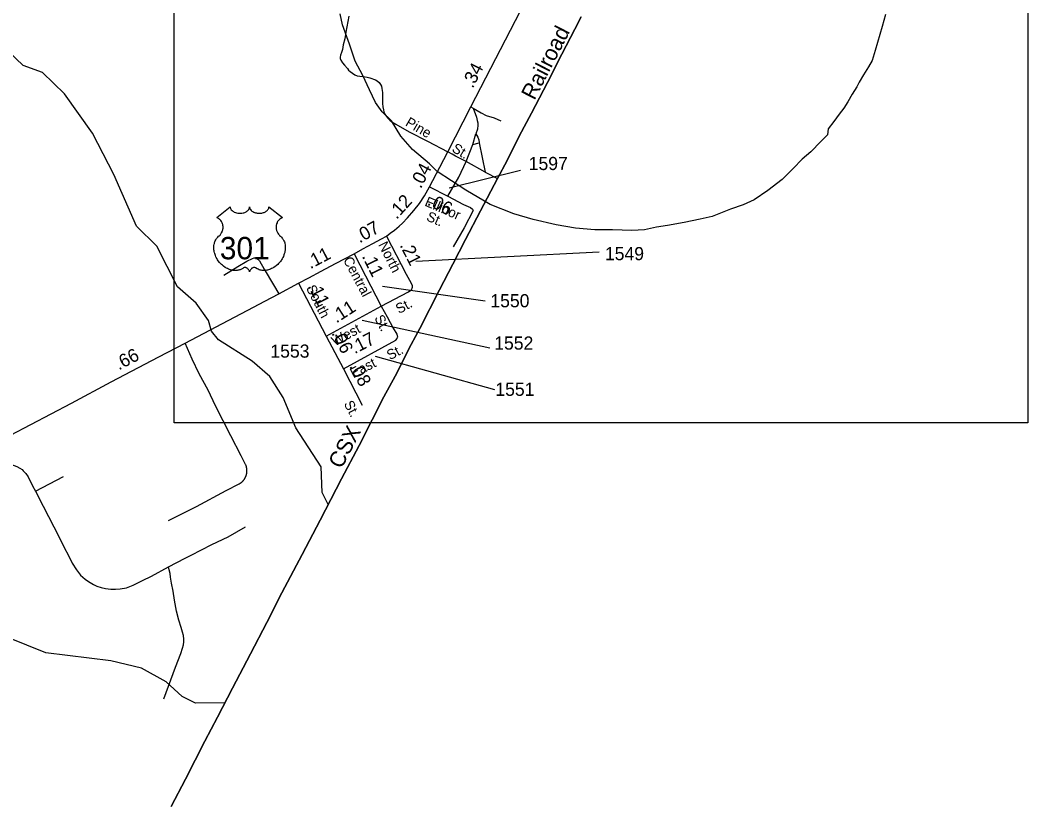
# Model space of a CAD drawing. Extents: x 2220236 to 2384410, y 720751 to 894131.
# Drawn here: x 2374613 to 2384199, y 851685 to 859133 of the extents above; entities that cross this region are included whole.
import ezdxf

# ---------------------------------------------------------------- set-up
doc = ezdxf.new("R2010")
doc.units = 0
doc.layers.add('Default', color=7, linetype='Continuous')

msp = doc.modelspace()

# ---------------------------------------------------------------- linework, layer by layer
at = {"layer": 'Default'}
for p, q in [((2378900.5, 858308.5), (2378921.6, 858296.4)), ((2378918.1, 857950.2), (2378946.9, 858050.7)), ((2378854.2, 857788.1), (2378918.1, 857950.2)), ((2378918.1, 857950.2), (2378980, 857965.2)), ((2378980, 857965.2), (2379037.4, 857688.1)), ((2379037.4, 857688.1), (2378854.2, 857788.1)), ((2378693.5, 857536.9), (2379371.5, 857704.2)), ((2379037.4, 857688.1), (2379154.2, 857627.2)), ((2378376.5, 856841.3), (2380120, 856929.3)), ((2377259.9, 856629.2), (2377524.2, 856127)), ((2378059.5, 856603.5), (2379036.9, 856462.6)), ((2377524.2, 856127), (2378048.3, 856412.4)), ((2377865.8, 856277.7), (2379081, 856013.6)), ((2377524.2, 856127), (2377687.3, 855814.8)), ((2376088.3, 856037.4), (2376088.3, 856037.5)), ((2377989.1, 855934.3), (2379125, 855617.3)), ((2377687.3, 855814.8), (2377867.8, 855470.3)), ((2374758.7, 854651), (2375025.4, 854791.9))]:
    msp.add_line(p, q, dxfattribs=at)
for points in [[(2376078.8, 865791), (2384198.8, 865791), (2384198.8, 855302.5), (2376078.8, 855302.5), (2376078.8, 865791)], [(2378507.3, 857548.4), (2378604.6, 857735.7), (2378681.1, 857879.5), (2378900.5, 858308.5), (2379421.2, 859313)], [(2382844.2, 859187), (2382813.2, 859073), (2382745.8, 858843.7), (2382717.5, 858747.9), (2382682.5, 858690.2), (2382636, 858612.8), (2382595.2, 858542.5), (2382571.2, 858497.5), (2382527.8, 858428.6), (2382485.5, 858357.5), (2382447.5, 858295.6), (2382403.8, 858237.9), (2382354.8, 858167.6), (2382298.2, 858098.6), (2382294.2, 858042.1), (2382230, 857977.9), (2382133.8, 857881.6), (2382053.5, 857809.4), (2381965.2, 857721.2), (2381861, 857616.9), (2381724.5, 857512.6), (2381596.2, 857424.3), (2381491.8, 857376.1), (2381371.5, 857336), (2381195, 857263.8), (2381082.8, 857239.8), (2380930.2, 857207.6), (2380769.8, 857178.8), (2380665.5, 857162.7), (2380553, 857138.6), (2380432.8, 857130.6), (2380248.2, 857138.6), (2380079.8, 857138.6), (2379895.2, 857154.7), (2379710.5, 857186.8), (2379494, 857234.9), (2379309.5, 857291.1), (2379084.8, 857379.4), (2378852, 857515.8), (2378579.2, 857692.2), (2378507, 857764.5), (2378346.5, 857900.9), (2378234.2, 858029.2), (2378146, 858173.7), (2378057.8, 858261.9), (2377993.5, 858350.2), (2377937.2, 858470.6), (2377873.2, 858606.9), (2377801, 858743.4), (2377744.8, 858903.8), (2377680.5, 859088.4), (2377656.5, 859192.7)], [(2382844.2, 859187), (2382813.2, 859073), (2382745.8, 858843.7), (2382717.5, 858747.9), (2382682.5, 858690.2), (2382636, 858612.8), (2382595.2, 858542.5), (2382571.2, 858497.5), (2382527.8, 858428.6), (2382485.5, 858357.5), (2382447.5, 858295.6), (2382403.8, 858237.9), (2382354.8, 858167.6), (2382298.2, 858098.6), (2382294.2, 858042.1), (2382230, 857977.9), (2382133.8, 857881.6), (2382053.5, 857809.4), (2381965.2, 857721.2), (2381861, 857616.9), (2381724.5, 857512.6), (2381596.2, 857424.3), (2381491.8, 857376.1), (2381371.5, 857336), (2381195, 857263.8), (2381082.8, 857239.8), (2380930.2, 857207.6), (2380769.8, 857178.8), (2380665.5, 857162.7), (2380553, 857138.6), (2380432.8, 857130.6), (2380248.2, 857138.6), (2380079.8, 857138.6), (2379895.2, 857154.7), (2379710.5, 857186.8), (2379494, 857234.9), (2379309.5, 857291.1), (2379084.8, 857379.4), (2378852, 857515.8), (2378579.2, 857692.2), (2378507, 857764.5), (2378346.5, 857900.9), (2378234.2, 858029.2), (2378146, 858173.7), (2378057.8, 858261.9), (2377993.5, 858350.2), (2377937.2, 858470.6), (2377873.2, 858606.9), (2377801, 858743.4), (2377744.8, 858903.8), (2377680.5, 859088.4), (2377656.5, 859192.7)], [(2376049, 851650), (2376184.8, 851911.3), (2376369.9, 852271.4), (2376489.5, 852499.4), (2376632.9, 852775.9), (2376805.7, 853104.7), (2376958.6, 853400.2), (2377103.8, 853684.2), (2377296.6, 854050), (2377466.5, 854375.9), (2377670.7, 854770.2), (2377836.8, 855086.6), (2377962.1, 855329.8), (2378073.2, 855549.3), (2378179.6, 855745), (2378332.4, 856046.2), (2378414.1, 856200.1), (2378603, 856565.9), (2378730.2, 856811.1), (2378848.9, 857045.7), (2378993.2, 857319.4), (2379153.7, 857626.3), (2379244.8, 857799.2), (2379359.7, 858028.2), (2379477.4, 858248.6), (2379630.3, 858540.3), (2379765.1, 858810.1), (2379889.5, 859048.6), (2379950.3, 859164.5)], [(2379950.3, 859164.5), (2379889.5, 859048.6), (2379765.1, 858810.1), (2379630.3, 858540.3), (2379477.4, 858248.6), (2379359.7, 858028.2), (2379244.8, 857799.2), (2379153.7, 857626.3), (2378993.2, 857319.4), (2378848.9, 857045.7), (2378730.2, 856811.1), (2378603, 856565.9), (2378414.1, 856200.1), (2378332.4, 856046.2), (2378179.6, 855745), (2378073.2, 855549.3), (2377962.1, 855329.8), (2377836.8, 855086.6), (2377670.7, 854770.2), (2377466.5, 854375.9), (2377296.6, 854050), (2377103.8, 853684.2), (2376958.6, 853400.2), (2376805.7, 853104.7), (2376632.9, 852775.9), (2376489.5, 852499.4), (2376369.9, 852271.4), (2376184.8, 851911.3), (2376049, 851650)], [(2377739, 859172.7), (2377710.8, 859018.2), (2377702.7, 858956.5), (2377686.6, 858898.7), (2377678.6, 858854.4), (2377669.2, 858824.9), (2377661.1, 858800.7), (2377657.1, 858781.9), (2377657.1, 858767.1), (2377662.5, 858752.3), (2377679.9, 858728.2), (2377698.7, 858704), (2377725.6, 858673.1), (2377735.6, 858657.7), (2377751.1, 858644.9), (2377774, 858629.8), (2377797.5, 858613), (2377820.2, 858603.9), (2377844.3, 858599.9), (2377878.5, 858597.9), (2377913.4, 858589.8), (2377938.9, 858583.1), (2377992, 858566.3), (2378008.7, 858556.3), (2378027.5, 858538.8), (2378042.3, 858521.4), (2378049, 858506.6), (2378054.4, 858482.4), (2378061.1, 858444.8), (2378061.1, 858401.8), (2378061.1, 858340.1), (2378063.8, 858307.8), (2378067.8, 858281), (2378073.1, 858259.5), (2378081.2, 858238), (2378097.3, 858216.5), (2378112.1, 858199.1), (2378128.2, 858180.3), (2378149.6, 858165.5), (2378185.9, 858142.7), (2378312, 858070.1), (2378487.8, 857980.2), (2378681.1, 857879.5)], [(2377543.4, 854524.8), (2377485.8, 854639), (2377475, 854881.5), (2377235.9, 855252.5), (2377115.9, 855543), (2376988, 855741.3), (2376819.8, 855888.6), (2376501, 856092.3), (2376432.9, 856174.8), (2376405.8, 856275.5), (2376286.9, 856441.3), (2376111, 856594.8), (2375913.9, 856984), (2375719.9, 857173), (2375504.8, 857663.2), (2375300, 858058.5), (2375035.9, 858431.8), (2374824.9, 858636.5), (2374640.9, 858701.2), (2374286.8, 859037.9)], [(2378921.6, 858296.4), (2378998.3, 858251.3), (2379046.5, 858226), (2379120.8, 858205), (2379185.1, 858173.9)], [(2378921.6, 858296.4), (2378952.8, 858208.8), (2378959.3, 858176.8), (2378965.5, 858156.9), (2378965.7, 858132.9), (2378962.3, 858094.9), (2378946.9, 858050.7)], [(2378946.9, 858050.7), (2378967.4, 858018.9), (2378977.5, 857995.1), (2378980, 857965.2)], [(2378854.2, 857788.1), (2378754.9, 857839.2), (2378721.3, 857858), (2378681.1, 857879.5)], [(2378681.7, 857457.1), (2378787.1, 857639.1), (2378854.2, 857788.1)], [(2378096.6, 857077.1), (2378133.4, 857106.9), (2378173.5, 857134.6), (2378218.2, 857171.7), (2378249.9, 857200.2), (2378297.7, 857252.7), (2378359.4, 857320.6), (2378411.8, 857388.5), (2378459.6, 857461), (2378507.3, 857548.4)], [(2378507.3, 857548.4), (2378681.7, 857457.1), (2378831.1, 857378.6)], [(2378831.1, 857378.6), (2378897.1, 857349), (2378917.3, 857335.6), (2378921.3, 857320.8), (2378836.7, 857155.6), (2378730.7, 856977)], [(2377789.3, 856909.2), (2377871.2, 856957.2), (2377966.9, 857006.5), (2378050.1, 857052.8), (2378096.6, 857077.1)], [(2378096.6, 857077.1), (2378284.5, 856715.9), (2378315.4, 856658.1), (2378340.9, 856612.4), (2378342.7, 856585.5)], [(2377259.9, 856629.2), (2377358.5, 856681.7), (2377476.4, 856745.7), (2377612.2, 856816.7), (2377789.3, 856909.2)], [(2377789.3, 856909.2), (2377896.7, 856701.1), (2378048.3, 856412.4)], [(2376551.9, 856705.1), (2376684.8, 856788.4), (2376770.7, 856839.4), (2376821.7, 856866.3), (2376840.5, 856871.6), (2376855.2, 856870.3), (2376875.4, 856859.5), (2376888.8, 856842.1), (2376933.1, 856764.2), (2377023, 856615.1), (2377072.7, 856529.2)], [(2374199.9, 854970.9), (2374228.6, 854995.8), (2374265.6, 855025.1), (2374327.3, 855066.7), (2374395.1, 855111.5), (2374522.4, 855184.8), (2375101.5, 855489.6), (2375479.3, 855690.2), (2375932.7, 855929.4), (2376181.8, 856060.6), (2376477.1, 856216.4), (2376832.6, 856402.4), (2376942.1, 856459.5), (2377072.7, 856529.2), (2377259.9, 856629.2)], [(2378048.3, 856412.4), (2378308.7, 856546.6), (2378339.5, 856569.5), (2378342.7, 856585.5)], [(2378048.3, 856412.4), (2378104.7, 856309), (2378161, 856201.5), (2378195.9, 856145.1), (2378202.7, 856115.6)], [(2377687.3, 855814.8), (2378187.2, 856089.4), (2378200, 856103.5), (2378202.7, 856115.6)], [(2376757.8, 854904.9), (2376714.8, 854989), (2376617, 855179.3), (2376472.1, 855462.1), (2376402.8, 855611.1), (2376315.9, 855768.8), (2376250.7, 855908.4), (2376181.8, 856060.6)], [(2374199.9, 854970.9), (2374343, 854941.9), (2374448, 854923.8), (2374516.9, 854909.3), (2374556.7, 854896.6), (2374582.1, 854887.5), (2374609.2, 854871.2), (2374631, 854856.7), (2374641.8, 854844), (2374667.2, 854818.7), (2374690.7, 854787.8), (2374730.6, 854700.8), (2374758.7, 854651)], [(2376696.7, 854720.8), (2376698.8, 854722), (2376701, 854723.2), (2376703.1, 854724.5), (2376705.2, 854725.9), (2376707.3, 854727.2), (2376709.3, 854728.6), (2376711.4, 854730.1), (2376713.4, 854731.5), (2376715.3, 854733), (2376717.3, 854734.6), (2376719.2, 854736.1), (2376721.1, 854737.7), (2376722.9, 854739.4), (2376724.8, 854741), (2376726.6, 854742.7), (2376728.4, 854744.5), (2376730.1, 854746.2), (2376731.8, 854748), (2376733.5, 854749.9), (2376735.2, 854751.7), (2376736.8, 854753.6), (2376738.4, 854755.5), (2376739.9, 854757.4), (2376741.4, 854759.4), (2376742.9, 854761.4), (2376744.4, 854763.4), (2376745.8, 854765.4), (2376747.2, 854767.5), (2376748.5, 854769.6), (2376749.8, 854771.7), (2376751.1, 854773.8), (2376752.3, 854776), (2376753.5, 854778.1), (2376754.7, 854780.3), (2376755.8, 854782.5), (2376756.9, 854784.8), (2376757.9, 854787), (2376758.9, 854789.3), (2376759.9, 854791.6), (2376760.8, 854793.9), (2376761.7, 854796.2), (2376762.5, 854798.5), (2376763.3, 854800.9), (2376764.1, 854803.2), (2376764.8, 854805.6), (2376765.5, 854808), (2376766.1, 854810.4), (2376766.7, 854812.8), (2376767.3, 854815.2), (2376767.8, 854817.7), (2376768.3, 854820.1), (2376768.7, 854822.5), (2376769.1, 854825), (2376769.4, 854827.4), (2376769.7, 854829.9), (2376770, 854832.4), (2376770.2, 854834.8), (2376770.3, 854837.3), (2376770.5, 854839.8), (2376770.6, 854842.3), (2376770.6, 854844.8), (2376770.6, 854847.2), (2376770.6, 854849.7), (2376770.5, 854852.2), (2376770.3, 854854.7), (2376770.2, 854857.1), (2376769.9, 854859.6), (2376769.7, 854862.1), (2376769.4, 854864.5), (2376769, 854867), (2376768.6, 854869.5), (2376768.2, 854871.9), (2376767.7, 854874.3), (2376767.2, 854876.8), (2376766.7, 854879.2), (2376766.1, 854881.6), (2376765.4, 854884), (2376764.7, 854886.4), (2376764, 854888.7), (2376763.2, 854891.1), (2376762.4, 854893.4), (2376761.6, 854895.8), (2376760.7, 854898.1), (2376759.8, 854900.4), (2376758.8, 854902.7), (2376757.8, 854904.9)], [(2376022.9, 854371), (2376289.2, 854505.1), (2376571.7, 854657.3), (2376696.7, 854720.8)], [(2374758.7, 854651), (2374831.1, 854507.8), (2374984.2, 854215.1), (2375027.6, 854120.9), (2375076.5, 854033.9), (2375107.3, 853966.8), (2375149, 853901.6), (2375187, 853852.6), (2375230.5, 853812.8), (2375263.1, 853791), (2375312, 853762), (2375341, 853747.5), (2375382.6, 853734.8), (2375426.1, 853724), (2375476.8, 853718.5), (2375520.3, 853718.5), (2375563.8, 853722.1), (2375625.3, 853731.2), (2375688.7, 853756.6), (2375775.7, 853800.1), (2375862.6, 853843.6), (2376024.7, 853930.6)], [(2376024.7, 853930.6), (2376183.2, 854014.9), (2376241.2, 854043.8), (2376435, 854143.5), (2376590.7, 854217.8), (2376755.6, 854310.3)], [(2375979.4, 852676.4), (2376024.7, 852794.2), (2376089.9, 852977.2), (2376142.4, 853107.7), (2376158.7, 853158.5), (2376166, 853187.5), (2376169.6, 853218.3), (2376169.6, 853243.7), (2376167.8, 853276.3), (2376158.7, 853310.7), (2376146.1, 853352.4), (2376122.5, 853424.9), (2376100.8, 853510.1), (2376082.7, 853613.4), (2376070, 853700.4), (2376053.7, 853774.7), (2376044.6, 853834.5), (2376039.2, 853867.1), (2376032, 853903.4), (2376024.7, 853930.6)], [(2376560.8, 852636.9), (2376279.9, 852633.3), (2376153.8, 852697), (2376001.9, 852838.5), (2375766.9, 852966.8), (2375474.9, 853036.9), (2374856.9, 853113.4), (2374497, 853259.4)]]:
    msp.add_lwpolyline(points, dxfattribs=at)
msp.add_lwpolyline([(2376611.4, 857356.9), (2376611.7, 857351.6), (2376613, 857345.3), (2376614, 857342), (2376616.9, 857335.8), (2376621.8, 857328.4), (2376628.6, 857321.2), (2376636.3, 857314.9), (2376641.4, 857311.6), (2376650.2, 857306.9), (2376660.1, 857302.7), (2376671.2, 857299.5), (2376682.5, 857297.2), (2376694.9, 857295.8), (2376707.2, 857295.6), (2376720.4, 857296.6), (2376734.9, 857299.4), (2376741.7, 857301.2), (2376749.2, 857303.7), (2376756.2, 857306.6), (2376763.9, 857310.7), (2376770, 857314.7), (2376774.9, 857318.2), (2376781.7, 857324.7), (2376787.1, 857331.5), (2376789.4, 857335.3), (2376791.4, 857338.9), (2376794.1, 857346.7), (2376794.8, 857350.1), (2376795.4, 857357.2), (2376795.8, 857351.2), (2376796.4, 857347.5), (2376797.4, 857343.9), (2376798.9, 857340), (2376801.7, 857334.5), (2376804.7, 857330), (2376810.4, 857323.2), (2376814, 857319.9), (2376817.3, 857317.2), (2376826, 857311.2), (2376836.2, 857306), (2376841.2, 857303.8), (2376846.4, 857302), (2376852.9, 857300), (2376859.7, 857298.4), (2376866.4, 857297.3), (2376873.2, 857296.3), (2376880.2, 857295.8), (2376885.9, 857295.6), (2376892.9, 857295.7), (2376899.3, 857296.1), (2376905.9, 857296.8), (2376913.2, 857298), (2376919.1, 857299.3), (2376926.8, 857301.4), (2376933.8, 857303.9), (2376940, 857306.6), (2376947.9, 857310.7), (2376954.4, 857314.8), (2376959.1, 857318.6), (2376964.7, 857323.7), (2376970, 857329.9), (2376973.2, 857334.4), (2376975.4, 857339), (2376977.4, 857343.9), (2376978.7, 857349), (2376979.3, 857353.5), (2376979.4, 857357.3), (2377108, 857254.9), (2377105, 857253.7), (2377098, 857250.3), (2377092.4, 857247.1), (2377083.6, 857240.8), (2377079.8, 857237.4), (2377076, 857233.8), (2377072.5, 857230), (2377069.4, 857226.5), (2377065.7, 857221.3), (2377062.4, 857216.1), (2377059.1, 857210.4), (2377056.7, 857205.5), (2377052.8, 857195.2), (2377050.9, 857188.6), (2377049.6, 857183.1), (2377048.1, 857171.6), (2377047.7, 857166.1), (2377047.7, 857160.7), (2377048, 857155), (2377048.6, 857149.6), (2377049.6, 857143.9), (2377050.5, 857138.9), (2377052.1, 857132.7), (2377054.3, 857125.6), (2377057.2, 857118.6), (2377063, 857107.5), (2377070.6, 857096.1), (2377076, 857089.7), (2377081.3, 857084.2), (2377089.2, 857077.5), (2377093.5, 857073.7), (2377098.5, 857068.8), (2377106.5, 857059.4), (2377109.8, 857055), (2377113.1, 857050.1), (2377116.1, 857045), (2377119.2, 857039.5), (2377121.6, 857034.7), (2377126.1, 857023.7), (2377129.4, 857013), (2377130.9, 857007.4), (2377133.3, 856994.8), (2377134.2, 856988.5), (2377135.2, 856976.2), (2377135.3, 856961.3), (2377134.1, 856947.2), (2377131.5, 856930.7), (2377129.3, 856920.8), (2377125.9, 856909.4), (2377122.6, 856899.4), (2377116.7, 856884.8), (2377111.5, 856874.1), (2377104.8, 856861.7), (2377100.1, 856854.1), (2377094.7, 856846.1), (2377088, 856836.8), (2377080.1, 856826.9), (2377070.6, 856816.5), (2377062.9, 856808.8), (2377052.9, 856799.9), (2377046.8, 856794.9), (2377038.2, 856788.3), (2377026.3, 856780.4), (2377014.6, 856773.7), (2377004.7, 856768.6), (2376995.9, 856764.8), (2376984.5, 856760.4), (2376965.5, 856755.2), (2376958.6, 856753.8), (2376950.4, 856752.5), (2376942.7, 856751.8), (2376935.3, 856751.3), (2376925.2, 856751.3), (2376915.3, 856752.1), (2376905.9, 856753.4), (2376896.1, 856755.5), (2376885.8, 856758.5), (2376876.5, 856762.2), (2376867.1, 856766.8), (2376851.2, 856776.8), (2376846.6, 856779.3), (2376844, 856780), (2376837.9, 856780.3), (2376832.1, 856779.1), (2376826.2, 856776.7), (2376822.6, 856774.8), (2376817.8, 856771.7), (2376814.2, 856768.8), (2376809.8, 856764.6), (2376806.8, 856761.1), (2376804.4, 856758.4), (2376800, 856751.3), (2376798.4, 856748), (2376796.7, 856743.6), (2376795.2, 856737.3), (2376793.2, 856745.3), (2376790.8, 856750.6), (2376788.1, 856755.2), (2376785.3, 856759.2), (2376780.8, 856764.4), (2376776.8, 856768.3), (2376771.9, 856772.2), (2376766.7, 856775.3), (2376762.6, 856777.5), (2376758.8, 856778.9), (2376754.2, 856780), (2376750.4, 856780.3), (2376747.3, 856780.3), (2376743, 856779.3), (2376737.2, 856775.1), (2376731.6, 856771.3), (2376725.6, 856767.6), (2376718.5, 856763.8), (2376713.3, 856761.3), (2376707, 856758.9), (2376699.7, 856756.5), (2376691.8, 856754.4), (2376683.7, 856752.8), (2376676.6, 856751.7), (2376668.9, 856751), (2376662, 856750.8), (2376654.8, 856750.9), (2376648, 856751.4), (2376640.2, 856752.1), (2376630.5, 856753.5), (2376622.4, 856755.3), (2376613.9, 856757.6), (2376605.2, 856760.4), (2376595.9, 856763.9), (2376584.2, 856769), (2376576, 856773.2), (2376563.2, 856780.6), (2376548.2, 856791), (2376536.8, 856800.2), (2376528.5, 856807.7), (2376516.3, 856820.2), (2376509.1, 856828.3), (2376497.8, 856842.9), (2376490.6, 856853.4), (2376485.9, 856861.2), (2376479.1, 856873.7), (2376475.3, 856881.5), (2376470.5, 856892.9), (2376466.6, 856903.3), (2376463.4, 856913.2), (2376461.7, 856919.5), (2376459.3, 856930.5), (2376457.8, 856938.3), (2376456.4, 856949), (2376455.6, 856960.4), (2376455.4, 856970.8), (2376455.7, 856979.4), (2376456.7, 856989.5), (2376458.4, 857000.2), (2376460.4, 857009.4), (2376462.3, 857016.1), (2376465, 857024.1), (2376468.6, 857033), (2376472.9, 857041.5), (2376477, 857048.6), (2376482.1, 857056.2), (2376487.1, 857062.6), (2376493.6, 857069.8), (2376500.5, 857076.3), (2376506.7, 857081.4), (2376514.2, 857088.7), (2376518.1, 857093.1), (2376522.7, 857099.3), (2376526.4, 857105), (2376529.4, 857110), (2376533.3, 857117.6), (2376535.7, 857123.2), (2376538.6, 857131.9), (2376540.1, 857137.9), (2376541.6, 857145.8), (2376542.6, 857153.1), (2376543, 857162.3), (2376542.8, 857169.9), (2376541.8, 857178.8), (2376540.1, 857187.3), (2376538.1, 857194.8), (2376534.9, 857203.3), (2376532, 857209.5), (2376527.1, 857218), (2376521.6, 857225.8), (2376515.9, 857232.2), (2376510.2, 857237.9), (2376504.8, 857242.1), (2376499.6, 857245.8), (2376493, 857249.8), (2376486.7, 857252.9), (2376482.8, 857254.5)], close=True, dxfattribs=at)

# ---------------------------------------------------------------- texts
for s, height, rotation, p in [('Railroad', 150, 62.71074, (2379504.7, 858363.6)), ('.34', 125, 62.59845, (2378918.1, 858478.3)), ('Pine', 95, 329.91762, (2378269.9, 858134.1)), ('St.', 95, 328.95508, (2378712.3, 857888)), ('.04', 125, 62.54744, (2378424.1, 857523.8)), ('.12', 125, 47.74457, (2378194.4, 857232)), ('.06', 125, 332.28588, (2378478.1, 857379.5)), ('Ellinor', 95, 336.3233, (2378453.9, 857370.8)), ('  St.', 95, 336.3233, (2378404.9, 857259.1)), ('.07', 125, 29.07022, (2377841.4, 857008.3)), ('North', 95, 296.88324, (2378016.8, 856997.5)), ('.21', 125, 296.85078, (2378220.8, 856992.4)), ('.11', 125, 27.61225, (2377373.2, 856762.3)), ('Central', 95, 298.02371, (2377682.4, 856852.4)), ('.11', 125, 296.42469, (2377861.9, 856886.7)), ('South', 95, 296.88324, (2377330.3, 856584.6)), ('.11', 125, 296.85798, (2377347.6, 856603.6)), ('.11', 125, 32.73557, (2377621.5, 856246.4)), ('St.', 95, 28.59544, (2378217, 856335.6)), ('St.', 95, 297.34387, (2377979.7, 856300.3)), ('West', 95, 28.58428, (2377607, 856027.9)), ('.06', 125, 296.55001, (2377572.2, 856156.2)), ('.17', 125, 27.31829, (2377794.8, 855953.8)), ('St.', 95, 27.31829, (2378130, 855896.2)), ('.66', 125, 27.81385, (2375551.9, 855799.2)), ('.08', 125, 297.94683, (2377739.7, 855840.2)), ('East', 95, 27.31829, (2377782.1, 855723.7)), ('St.', 95, 297.94683, (2377689.2, 855483.4)), ('CSX', 150, 62.61044, (2377669.6, 854856.4))]:
    msp.add_text(s, height=height, rotation=rotation, dxfattribs=at).set_placement(p)
for s, height, p in [('1597', 125, (2379450.8, 857706.8)), ('301', 212.5, (2376512.5, 856857.6)), ('1549', 125, (2380175.8, 856849.1)), ('1550', 125, (2379085.9, 856401.1)), ('1552', 125, (2379122.7, 855998.3)), ('1553', 125, (2376993.3, 855921.6)), ('1551', 125, (2379133.3, 855558.4))]:
    msp.add_text(s, height=height, dxfattribs=at).set_placement(p)

doc.saveas('drawing.dxf')
